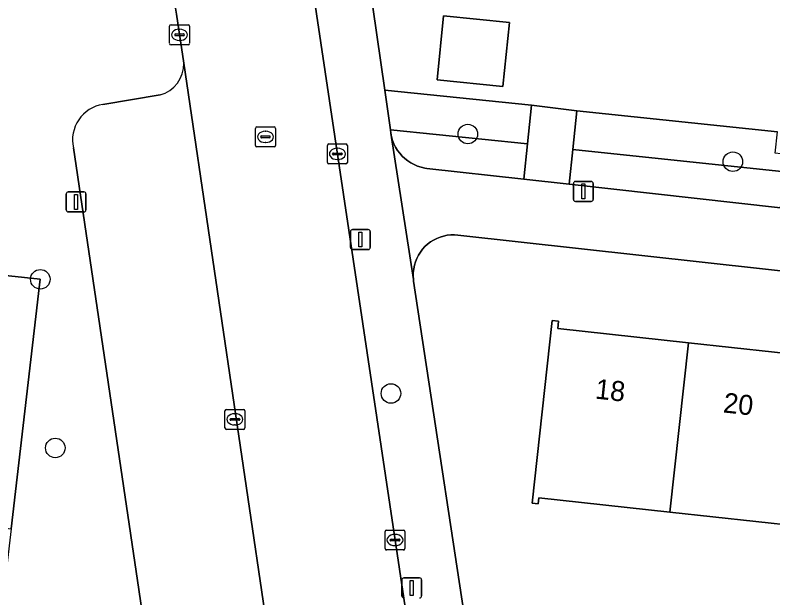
# Model space of a CAD drawing. Extents: x 162026 to 163502, y 387295 to 388169.
# Drawn here: x 162863.01 to 162900.96, y 387447.29 to 387476.47 of the extents above; entities that cross this region are included whole.
import ezdxf

# ---------------------------------------------------------------- set-up
doc = ezdxf.new("R2010")
doc.units = 0
for name, color, linetype in [('IMGEO_Boom', 7, 'Continuous'), ('IMGEO_Erf', 7, 'Continuous'), ('IMGEO_Groenvoorziening', 7, 'Continuous'), ('IMGEO_Kolk', 7, 'Continuous'), ('IMGEO_Lichtmast', 7, 'Continuous'), ('IMGEO_Pand', 7, 'Continuous'), ('IMGEO_Pand_nummerreeks', 7, 'Continuous'), ('IMGEO_Parkeervlak_open', 7, 'Continuous'), ('IMGEO_Rijbaan_lokaal_open', 7, 'Continuous'), ('IMGEO_Rioolput', 7, 'Continuous'), ('IMGEO_Voetpad_open', 7, 'Continuous')]:
    doc.layers.add(name, color=color, linetype=linetype)

msp = doc.modelspace()

# ---------------------------------------------------------------- linework, layer by layer
at = {"layer": 'IMGEO_Boom'}
for centre in [(162885.68, 387470.515), (162898.957, 387469.129), (162864.265, 387463.241), (162881.829, 387457.523), (162865.015, 387454.793)]:
    msp.add_circle(centre, 0.489, dxfattribs=at)
at = {"layer": 'IMGEO_Erf'}
for points in [[(162878.491, 387493.749), (162881.517, 387472.711), (162888.877, 387471.964), (162891.138, 387471.681), (162901.192, 387470.621)], [(162943.658, 387458.982), (162885.185, 387465.458), (162885.004, 387465.47), (162884.824, 387465.465), (162884.644, 387465.444), (162884.467, 387465.408), (162884.294, 387465.356), (162884.126, 387465.288), (162883.965, 387465.206), (162883.811, 387465.109), (162883.668, 387465), (162883.534, 387464.878), (162883.412, 387464.744), (162883.302, 387464.6), (162883.206, 387464.447), (162883.124, 387464.286), (162883.056, 387464.118), (162883.004, 387463.945), (162882.967, 387463.768), (162882.946, 387463.588), (162882.942, 387463.407), (162882.953, 387463.227), (162882.964, 387463.145), (162886.141, 387442.18)], [(162902.262, 387450.872), (162895.805, 387451.579), (162889.242, 387452.297), (162889.209, 387451.998), (162888.91, 387452.03), (162889.899, 387461.176), (162890.221, 387461.141), (162890.18, 387460.768), (162896.733, 387460.058), (162903.191, 387459.359)]]:
    msp.add_lwpolyline(points, dxfattribs=at)
msp.add_lwpolyline([(162887.767, 387476.096), (162887.44, 387472.896), (162884.141, 387473.233), (162884.467, 387476.433)], close=True, dxfattribs=at)
at = {"layer": 'IMGEO_Groenvoorziening'}
for points in [[(162871.452, 387474.069), (162871.091, 387476.517), (162871.013, 387476.925), (162870.951, 387477.144), (162862.219, 387478.083), (162862.059, 387476.627), (162860.636, 387463.638), (162864.265, 387463.241), (162862.8, 387450.75), (162861.844, 387442.605), (162868.305, 387443.636), (162869.763, 387443.869), (162865.924, 387469.823)], [(162867.401, 387471.997), (162870.263, 387472.471)]]:
    msp.add_lwpolyline(points, dxfattribs=at)
for points in [[(162888.674, 387470.025), (162888.877, 387471.964), (162881.517, 387472.711), (162881.803, 387470.722)], [(162901.192, 387470.621), (162891.138, 387471.681), (162890.933, 387469.742), (162901.552, 387468.622), (162901.65, 387469.495), (162901.073, 387469.56)], [(162888.489, 387468.254), (162888.674, 387470.025), (162881.803, 387470.722), (162881.827, 387470.556), (162881.862, 387470.374), (162881.913, 387470.196), (162881.979, 387470.023), (162882.061, 387469.857), (162882.157, 387469.699), (162882.267, 387469.55), (162882.39, 387469.411), (162882.525, 387469.284), (162882.671, 387469.169), (162882.826, 387469.068), (162882.99, 387468.982), (162883.16, 387468.91), (162883.337, 387468.853), (162883.518, 387468.813), (162883.626, 387468.797)], [(162901.552, 387468.622), (162890.933, 387469.742), (162890.75, 387468.002), (162901.35, 387466.818)], [(162864.265, 387463.241), (162860.636, 387463.638), (162859.27, 387451.173), (162862.8, 387450.75)]]:
    msp.add_lwpolyline(points, close=True, dxfattribs=at)
for centre, radius, start, end in [((162869.831, 387474.034), 1.621, 285.4429, 1.2546), ((162867.673, 387470.223), 1.794, 98.7193, 192.8969)]:
    msp.add_arc(centre, radius, start, end, dxfattribs=at)
at = {"layer": 'IMGEO_Kolk'}
for p, q in [((162870.737, 387475.058), (162870.737, 387475.91)), ((162870.812, 387475.984), (162871.664, 387475.984)), ((162871.738, 387475.91), (162871.738, 387475.058)), ((162871.039, 387475.527), (162871.437, 387475.527)), ((162871.225, 387475.764), (162871.25, 387475.764)), ((162870.996, 387475.478), (162870.996, 387475.49)), ((162871.434, 387475.441), (162871.036, 387475.441)), ((162871.248, 387475.204), (162871.223, 387475.204)), ((162871.48, 387475.49), (162871.48, 387475.478)), ((162871.664, 387474.984), (162870.812, 387474.984)), ((162878.645, 387469.094), (162878.645, 387469.946)), ((162878.72, 387470.02), (162879.572, 387470.02)), ((162879.646, 387469.946), (162879.646, 387469.094)), ((162878.904, 387469.514), (162878.904, 387469.526)), ((162879.342, 387469.477), (162878.944, 387469.477)), ((162878.947, 387469.563), (162879.345, 387469.563)), ((162879.133, 387469.8), (162879.158, 387469.8)), ((162879.388, 387469.526), (162879.388, 387469.514)), ((162879.156, 387469.24), (162879.131, 387469.24)), ((162879.572, 387469.02), (162878.72, 387469.02)), ((162873.512, 387455.799), (162873.512, 387456.651)), ((162873.587, 387456.725), (162874.439, 387456.725)), ((162874.513, 387456.651), (162874.513, 387455.799)), ((162873.771, 387456.219), (162873.771, 387456.231)), ((162874.209, 387456.182), (162873.811, 387456.182)), ((162873.814, 387456.268), (162874.212, 387456.268)), ((162874, 387456.505), (162874.025, 387456.505)), ((162874.255, 387456.231), (162874.255, 387456.219)), ((162874.023, 387455.945), (162873.998, 387455.945)), ((162874.439, 387455.725), (162873.587, 387455.725)), ((162881.531, 387449.757), (162881.531, 387450.609)), ((162881.606, 387450.683), (162882.458, 387450.683)), ((162882.019, 387450.463), (162882.044, 387450.463)), ((162882.532, 387450.609), (162882.532, 387449.757)), ((162881.79, 387450.177), (162881.79, 387450.189)), ((162882.228, 387450.14), (162881.83, 387450.14)), ((162881.833, 387450.226), (162882.231, 387450.226)), ((162882.274, 387450.189), (162882.274, 387450.177)), ((162882.042, 387449.903), (162882.017, 387449.903)), ((162882.458, 387449.683), (162881.606, 387449.683))]:
    msp.add_line(p, q, dxfattribs=at)
for points in [[(162870.737, 387475.058), (162870.737, 387475.91)], [(162870.812, 387475.984), (162871.664, 387475.984)], [(162871.738, 387475.91), (162871.738, 387475.058)], [(162871.664, 387474.984), (162870.812, 387474.984)], [(162878.645, 387469.094), (162878.645, 387469.946)], [(162878.72, 387470.02), (162879.572, 387470.02)], [(162879.646, 387469.946), (162879.646, 387469.094)], [(162879.572, 387469.02), (162878.72, 387469.02)], [(162873.512, 387455.799), (162873.512, 387456.651)], [(162873.587, 387456.725), (162874.439, 387456.725)], [(162874.513, 387456.651), (162874.513, 387455.799)], [(162874.439, 387455.725), (162873.587, 387455.725)], [(162881.531, 387449.757), (162881.531, 387450.609)], [(162881.606, 387450.683), (162882.458, 387450.683)], [(162882.532, 387450.609), (162882.532, 387449.757)], [(162882.458, 387449.683), (162881.606, 387449.683)]]:
    msp.add_lwpolyline(points, dxfattribs=at)
for centre, radius, start, end in [((162870.814, 387475.908), 0.0765, 91.552, 178.448), ((162870.814, 387475.908), 0.0765, 91.552, 178.448), ((162871.662, 387475.908), 0.0765, 1.552, 88.448), ((162871.662, 387475.908), 0.0765, 1.552, 88.448), ((162871.036, 387475.487), 0.0403, 85.8775, 175.7526), ((162871.441, 387475.489), 0.0386, 1.7309, 96.639), ((162871.033, 387475.477), 0.0366, 178.938, 274.7102), ((162871.437, 387475.484), 0.043, 264.8664, 352.4533), ((162870.814, 387475.06), 0.0765, 181.552, 268.448), ((162870.814, 387475.06), 0.0765, 181.552, 268.448), ((162871.662, 387475.06), 0.0765, 271.552, 358.448), ((162871.662, 387475.06), 0.0765, 271.552, 358.448), ((162878.722, 387469.944), 0.0765, 91.552, 178.448), ((162878.722, 387469.944), 0.0765, 91.552, 178.448), ((162879.57, 387469.944), 0.0765, 1.552, 88.448), ((162879.57, 387469.944), 0.0765, 1.552, 88.448), ((162878.944, 387469.523), 0.0403, 85.8775, 175.7526), ((162878.941, 387469.513), 0.0366, 178.938, 274.7102), ((162879.345, 387469.52), 0.043, 264.8664, 352.4533), ((162879.349, 387469.525), 0.0386, 1.7309, 96.639), ((162878.722, 387469.096), 0.0765, 181.552, 268.448), ((162878.722, 387469.096), 0.0765, 181.552, 268.448), ((162879.57, 387469.096), 0.0765, 271.552, 358.448), ((162879.57, 387469.096), 0.0765, 271.552, 358.448), ((162873.589, 387456.649), 0.0765, 91.552, 178.448), ((162873.589, 387456.649), 0.0765, 91.552, 178.448), ((162874.437, 387456.649), 0.0765, 1.552, 88.448), ((162874.437, 387456.649), 0.0765, 1.552, 88.448), ((162873.811, 387456.228), 0.0403, 85.8775, 175.7526), ((162873.808, 387456.218), 0.0366, 178.938, 274.7102), ((162874.212, 387456.225), 0.043, 264.8664, 352.4533), ((162874.216, 387456.23), 0.0386, 1.7309, 96.639), ((162873.589, 387455.801), 0.0765, 181.552, 268.448), ((162873.589, 387455.801), 0.0765, 181.552, 268.448), ((162874.437, 387455.801), 0.0765, 271.552, 358.448), ((162874.437, 387455.801), 0.0765, 271.552, 358.448), ((162881.608, 387450.607), 0.0765, 91.552, 178.448), ((162881.608, 387450.607), 0.0765, 91.552, 178.448), ((162882.456, 387450.607), 0.0765, 1.552, 88.448), ((162882.456, 387450.607), 0.0765, 1.552, 88.448), ((162881.83, 387450.186), 0.0403, 85.8775, 175.7526), ((162881.827, 387450.176), 0.0366, 178.938, 274.7102), ((162882.231, 387450.183), 0.043, 264.8664, 352.4533), ((162882.235, 387450.188), 0.0386, 1.7309, 96.639), ((162881.608, 387449.759), 0.0765, 181.552, 268.448), ((162881.608, 387449.759), 0.0765, 181.552, 268.448), ((162882.456, 387449.759), 0.0765, 271.552, 358.448), ((162882.456, 387449.759), 0.0765, 271.552, 358.448)]:
    msp.add_arc(centre, radius, start, end, dxfattribs=at)
for centre, major_axis, ratio, start_param, end_param in [((162871.224, 387475.484), (-0.387, 0.002), 0.722429, 4.712389, 7.853982), ((162871.249, 387475.484), (-0.39, 0.002), 0.717154, 1.570796, 4.712389), ((162879.132, 387469.52), (-0.387, 0.002), 0.722429, 4.712389, 7.853982), ((162879.157, 387469.52), (-0.39, 0.002), 0.717154, 1.570796, 4.712389), ((162873.999, 387456.225), (-0.387, 0.002), 0.722429, 4.712389, 7.853982), ((162874.024, 387456.225), (-0.39, 0.002), 0.717154, 1.570796, 4.712389), ((162882.018, 387450.183), (-0.387, 0.002), 0.722429, 4.712389, 7.853982), ((162882.043, 387450.183), (-0.39, 0.002), 0.717154, 1.570796, 4.712389)]:
    msp.add_ellipse(centre, major_axis=major_axis, ratio=ratio, start_param=start_param, end_param=end_param, dxfattribs=at)
at = {"layer": 'IMGEO_Lichtmast'}
for p, q in [((162890.97, 387467.239), (162890.97, 387468.039)), ((162890.97, 387468.039), (162890.97, 387467.239)), ((162891.07, 387468.139), (162891.86, 387468.139)), ((162891.86, 387468.139), (162891.07, 387468.139)), ((162891.96, 387468.039), (162891.96, 387467.239)), ((162891.96, 387467.239), (162891.96, 387468.039)), ((162865.661, 387467.615), (162866.451, 387467.615)), ((162866.451, 387467.615), (162865.661, 387467.615)), ((162865.561, 387466.715), (162865.561, 387467.515)), ((162865.561, 387467.515), (162865.561, 387466.715)), ((162866.551, 387467.515), (162866.551, 387466.715)), ((162866.551, 387466.715), (162866.551, 387467.515)), ((162891.86, 387467.139), (162891.07, 387467.139)), ((162891.07, 387467.139), (162891.86, 387467.139)), ((162866.451, 387466.615), (162865.661, 387466.615)), ((162865.661, 387466.615), (162866.451, 387466.615)), ((162879.801, 387464.833), (162879.801, 387465.633)), ((162879.801, 387465.633), (162879.801, 387464.833)), ((162879.901, 387465.733), (162880.691, 387465.733)), ((162880.691, 387465.733), (162879.901, 387465.733)), ((162880.791, 387465.633), (162880.791, 387464.833)), ((162880.791, 387464.833), (162880.791, 387465.633)), ((162880.691, 387464.733), (162879.901, 387464.733)), ((162879.901, 387464.733), (162880.691, 387464.733)), ((162882.374, 387447.386), (162882.374, 387448.186)), ((162882.374, 387448.186), (162882.374, 387447.386)), ((162882.474, 387448.286), (162883.264, 387448.286)), ((162883.264, 387448.286), (162882.474, 387448.286)), ((162883.364, 387448.186), (162883.364, 387447.386)), ((162883.364, 387447.386), (162883.364, 387448.186))]:
    msp.add_line(p, q, dxfattribs=at)
for points in [[(162891.39, 387468.014), (162891.54, 387468.014), (162891.54, 387467.264), (162891.39, 387467.264), (162891.39, 387468.014)], [(162865.981, 387467.49), (162866.131, 387467.49), (162866.131, 387466.74), (162865.981, 387466.74), (162865.981, 387467.49)], [(162880.221, 387465.608), (162880.371, 387465.608), (162880.371, 387464.858), (162880.221, 387464.858), (162880.221, 387465.608)], [(162882.794, 387448.161), (162882.944, 387448.161), (162882.944, 387447.411), (162882.794, 387447.411), (162882.794, 387448.161)]]:
    msp.add_lwpolyline(points, dxfattribs=at)
for centre, start, end in [((162891.07, 387468.039), 90, 180), ((162891.07, 387468.039), 90, 180), ((162891.86, 387468.039), 0, 90), ((162891.86, 387468.039), 360, 90), ((162865.661, 387467.515), 90, 180), ((162865.661, 387467.515), 90, 180), ((162866.451, 387467.515), 0, 90), ((162866.451, 387467.515), 360, 90), ((162891.07, 387467.239), 180, 270), ((162891.07, 387467.239), 180, 270), ((162891.86, 387467.239), 270, 0), ((162891.86, 387467.239), 270, 0), ((162865.661, 387466.715), 180, 270), ((162865.661, 387466.715), 180, 270), ((162866.451, 387466.715), 270, 0), ((162866.451, 387466.715), 270, 0), ((162879.901, 387465.633), 90, 180), ((162879.901, 387465.633), 90, 180), ((162880.691, 387465.633), 0, 90), ((162880.691, 387465.633), 360, 90), ((162879.901, 387464.833), 180, 270), ((162879.901, 387464.833), 180, 270), ((162880.691, 387464.833), 270, 0), ((162880.691, 387464.833), 270, 0), ((162882.474, 387448.186), 90, 180), ((162882.474, 387448.186), 90, 180), ((162883.264, 387448.186), 0, 90), ((162883.264, 387448.186), 360, 90), ((162882.474, 387447.386), 180, 270), ((162882.474, 387447.386), 180, 270), ((162883.264, 387447.386), 270, 0), ((162883.264, 387447.386), 270, 0)]:
    msp.add_arc(centre, 0.1, start, end, dxfattribs=at)
at = {"layer": 'IMGEO_Pand'}
for points in [[(162887.44, 387472.896), (162887.767, 387476.096), (162884.467, 387476.433), (162884.141, 387473.233)], [(162896.733, 387460.058), (162890.18, 387460.768), (162890.221, 387461.141), (162889.899, 387461.176), (162888.91, 387452.03), (162889.209, 387451.998), (162889.242, 387452.297), (162895.805, 387451.579)], [(162895.805, 387451.579), (162902.262, 387450.872), (162903.191, 387459.359), (162896.733, 387460.058)]]:
    msp.add_lwpolyline(points, close=True, dxfattribs=at)
at = {"layer": 'IMGEO_Parkeervlak_open'}
for points in [[(162880.171, 387414.97), (162871.452, 387474.069)], [(162870.263, 387472.471), (162867.401, 387471.997)], [(162865.924, 387469.823), (162869.763, 387443.869), (162870.086, 387441.691), (162873.78, 387416.762)]]:
    msp.add_lwpolyline(points, dxfattribs=at)
for centre, radius, start, end in [((162869.831, 387474.034), 1.621, 285.4429, 1.2546), ((162867.673, 387470.223), 1.794, 98.7193, 192.8969)]:
    msp.add_arc(centre, radius, start, end, dxfattribs=at)
at = {"layer": 'IMGEO_Rijbaan_lokaal_open'}
for points in [[(162888.17, 387409.097), (162885.812, 387424.895), (162885.273, 387428.505), (162874.599, 387500), (162873.055, 387510.538), (162870.727, 387526.972), (162870.438, 387528.189), (162870.041, 387529.375), (162869.539, 387530.521), (162868.937, 387531.618), (162868.24, 387532.656), (162867.453, 387533.629), (162867.254, 387533.848), (162866.901, 387534.268), (162866.157, 387535.05), (162865.347, 387535.763), (162864.475, 387536.401), (162863.551, 387536.958)], [(162863.916, 387525.164), (162864.059, 387524.158), (162867.5, 387500), (162868.175, 387495.264), (162868.222, 387494.931), (162868.251, 387494.697), (162870.951, 387477.144), (162871.013, 387476.925), (162871.091, 387476.517), (162871.452, 387474.069), (162880.171, 387414.97), (162880.409, 387413.36)]]:
    msp.add_lwpolyline(points, dxfattribs=at)
at = {"layer": 'IMGEO_Rioolput'}
for p, q in [((162875.044, 387469.948), (162875.044, 387470.8)), ((162875.119, 387470.874), (162875.971, 387470.874)), ((162875.532, 387470.654), (162875.557, 387470.654)), ((162876.045, 387470.8), (162876.045, 387469.948)), ((162875.303, 387470.368), (162875.303, 387470.38)), ((162875.741, 387470.331), (162875.343, 387470.331)), ((162875.346, 387470.417), (162875.744, 387470.417)), ((162875.787, 387470.38), (162875.787, 387470.368)), ((162875.971, 387469.874), (162875.119, 387469.874)), ((162875.555, 387470.094), (162875.53, 387470.094))]:
    msp.add_line(p, q, dxfattribs=at)
for points in [[(162875.044, 387469.948), (162875.044, 387470.8)], [(162875.119, 387470.874), (162875.971, 387470.874)], [(162876.045, 387470.8), (162876.045, 387469.948)], [(162875.971, 387469.874), (162875.119, 387469.874)]]:
    msp.add_lwpolyline(points, dxfattribs=at)
for centre, radius, start, end in [((162875.121, 387470.798), 0.0765, 91.552, 178.448), ((162875.121, 387470.798), 0.0765, 91.552, 178.448), ((162875.969, 387470.798), 0.0765, 1.552, 88.448), ((162875.969, 387470.798), 0.0765, 1.552, 88.448), ((162875.343, 387470.377), 0.0403, 85.8775, 175.7526), ((162875.34, 387470.367), 0.0366, 178.938, 274.7102), ((162875.744, 387470.374), 0.043, 264.8664, 352.4533), ((162875.748, 387470.379), 0.0386, 1.7309, 96.639), ((162875.121, 387469.95), 0.0765, 181.552, 268.448), ((162875.121, 387469.95), 0.0765, 181.552, 268.448), ((162875.969, 387469.95), 0.0765, 271.552, 358.448), ((162875.969, 387469.95), 0.0765, 271.552, 358.448)]:
    msp.add_arc(centre, radius, start, end, dxfattribs=at)
for centre, major_axis, ratio, start_param, end_param in [((162875.531, 387470.374), (-0.387, 0.002), 0.722429, 4.712389, 7.853982), ((162875.556, 387470.374), (-0.39, 0.002), 0.717154, 1.570796, 4.712389)]:
    msp.add_ellipse(centre, major_axis=major_axis, ratio=ratio, start_param=start_param, end_param=end_param, dxfattribs=at)
at = {"layer": 'IMGEO_Voetpad_open'}
for points in [[(162881.827, 387470.556), (162881.803, 387470.722), (162881.517, 387472.711), (162878.491, 387493.749), (162878.481, 387493.826), (162878.47, 387494.015), (162877.527, 387500.625), (162877.385, 387501.477), (162877.057, 387503.449), (162873.929, 387524.623), (162871.795, 387527.244), (162870.727, 387526.972), (162873.055, 387510.538), (162874.599, 387500), (162885.273, 387428.505), (162885.812, 387424.895), (162888.17, 387409.097)], [(162891.109, 387409.471), (162891.067, 387409.693), (162890.794, 387411.468), (162888.275, 387427.819), (162887.662, 387432.762), (162887.654, 387432.826), (162886.51, 387439.807), (162886.468, 387440.02), (162886.443, 387440.182), (162886.141, 387442.18), (162882.964, 387463.145), (162882.953, 387463.227), (162881.827, 387470.556)], [(162901.35, 387466.818), (162890.75, 387468.002), (162888.489, 387468.254), (162883.626, 387468.797), (162883.518, 387468.813), (162883.337, 387468.853), (162883.16, 387468.91), (162882.99, 387468.982), (162882.826, 387469.068), (162882.671, 387469.169), (162882.525, 387469.284), (162882.39, 387469.411), (162882.267, 387469.55), (162882.157, 387469.699), (162882.061, 387469.857), (162881.979, 387470.023), (162881.913, 387470.196), (162881.862, 387470.374), (162881.827, 387470.556), (162882.953, 387463.227), (162882.942, 387463.407), (162882.946, 387463.588), (162882.967, 387463.768), (162883.004, 387463.945), (162883.056, 387464.118), (162883.124, 387464.286), (162883.206, 387464.447), (162883.302, 387464.6), (162883.412, 387464.744), (162883.534, 387464.878), (162883.668, 387465), (162883.811, 387465.109), (162883.965, 387465.206), (162884.126, 387465.288), (162884.294, 387465.356), (162884.467, 387465.408), (162884.644, 387465.444), (162884.824, 387465.465), (162885.004, 387465.47), (162885.185, 387465.458), (162943.658, 387458.982)]]:
    msp.add_lwpolyline(points, dxfattribs=at)
msp.add_lwpolyline([(162891.138, 387471.681), (162888.877, 387471.964), (162888.674, 387470.025), (162888.489, 387468.254), (162890.75, 387468.002), (162890.933, 387469.742)], close=True, dxfattribs=at)

# ---------------------------------------------------------------- texts
at = {"layer": 'IMGEO_Pand_nummerreeks'}
for s, p in [('18', (162892.029, 387457.269)), ('20', (162898.441, 387456.575))]:
    msp.add_text(s, height=1, rotation=353.8204, dxfattribs=at).set_placement(p)

doc.saveas('drawing.dxf')
